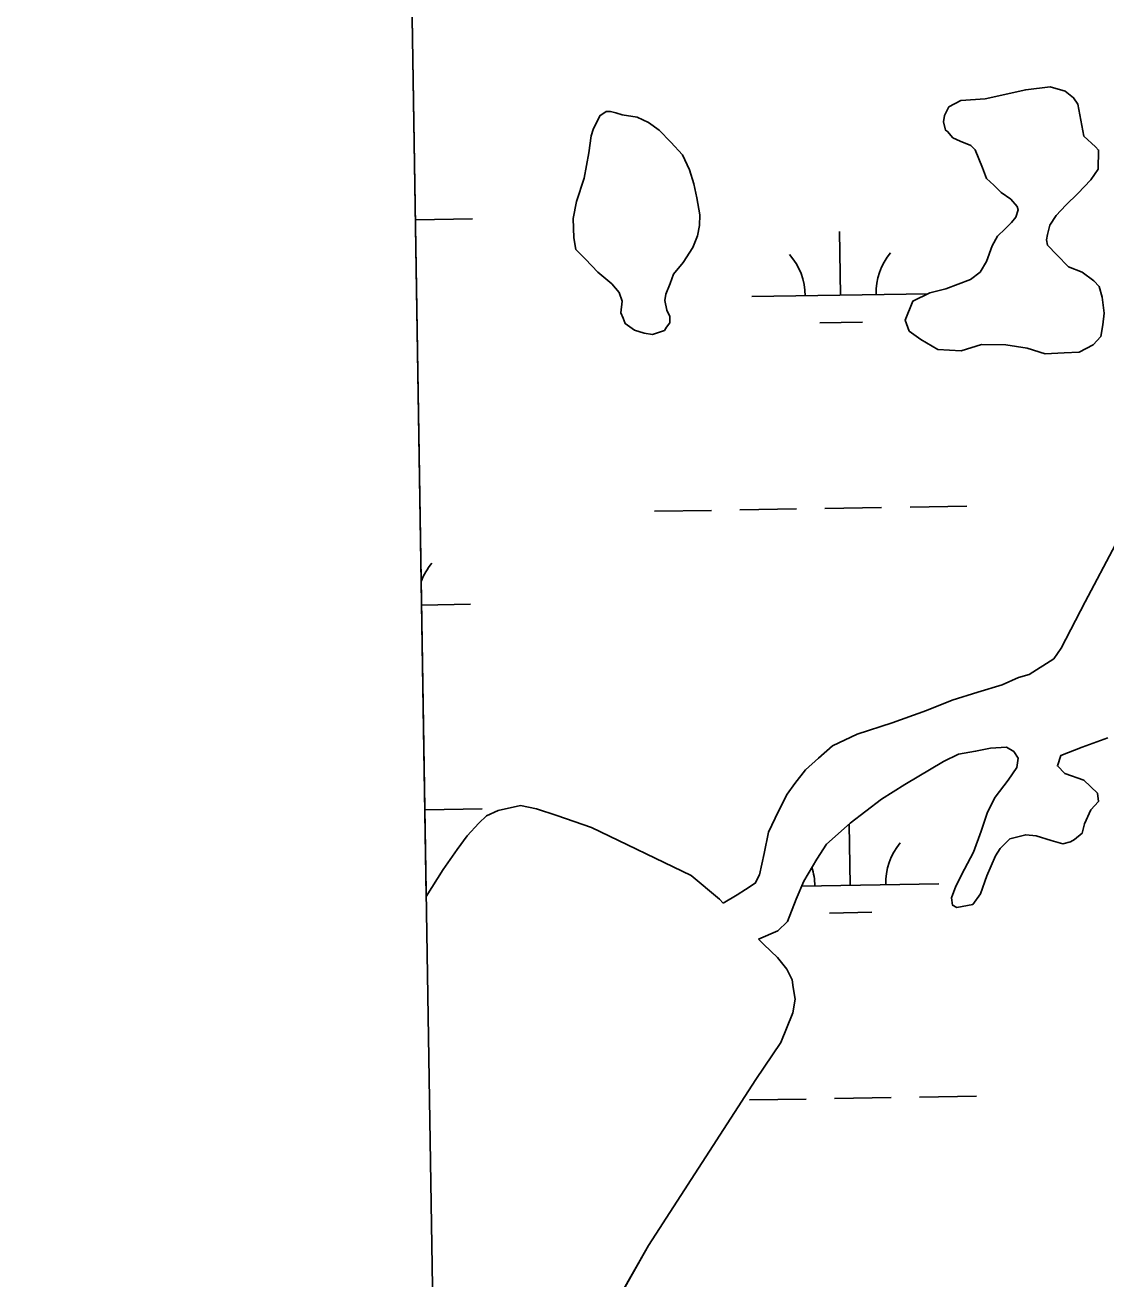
# Model space of a CAD drawing. Extents: x 3855477 to 3893699, y 299188 to 325115.
# Drawn here: x 3859445 to 3860055, y 308321 to 309028 of the extents above; entities that cross this region are included whole.
import ezdxf

# ---------------------------------------------------------------- set-up
doc = ezdxf.new("R2010")
doc.units = 0
for name, color, linetype in [('V-GRID-FRAM', 7, 'Continuous'), ('V-TOPO-SHOR', 7, 'Continuous'), ('V-WETL-SWMP', 7, 'Continuous')]:
    doc.layers.add(name, color=color, linetype=linetype)

msp = doc.modelspace()

# ---------------------------------------------------------------- linework, layer by layer
at = {"layer": 'V-GRID-FRAM'}
msp.add_lwpolyline([(3859445.33, 322796.98), (3891292.64, 323315.82), (3891596.75, 305135.92), (3859733.58, 304616.82), (3859445.33, 322796.98)], dxfattribs=at)
at = {"layer": 'V-TOPO-SHOR'}
for points in [[(3860021.62, 308903.7), (3860026.95, 308898.24), (3860033.48, 308891.56), (3860041.24, 308888.48), (3860047.78, 308883.6), (3860050.75, 308880.57), (3860052.48, 308874.55), (3860053.58, 308865.54), (3860052.9, 308858.95), (3860051.63, 308852.36), (3860047.37, 308847.61), (3860039.53, 308843.5), (3860031.12, 308843), (3860020.32, 308842.52), (3860010.16, 308845.64), (3859998.18, 308847.57), (3859984.38, 308847.73), (3859972.94, 308844.26), (3859959.75, 308845.01), (3859950.22, 308850.52), (3859943.67, 308855.39), (3859941.34, 308861.42), (3859945.66, 308872.17), (3859955.32, 308876.86), (3859964.34, 308879.16), (3859978.2, 308884.4), (3859983.65, 308888.53), (3859987.31, 308894.49), (3859990.42, 308903.45), (3859993.48, 308908.82), (3859997.72, 308912.97), (3860001.37, 308916.53), (3860003.8, 308919.5), (3860005.05, 308923.69), (3860004.47, 308925.49), (3860000.91, 308929.73), (3859995.56, 308933.39), (3859991.41, 308937.64), (3859987.25, 308941.29), (3859984.92, 308947.31), (3859980.83, 308957.56), (3859978.46, 308959.98), (3859972.49, 308962.45), (3859968.31, 308964.3), (3859965.36, 308967.93), (3859964.16, 308968.55), (3859963.02, 308973.36), (3859963.66, 308976.95), (3859966.11, 308981.72), (3859972.75, 308985.25), (3859986.56, 308986.29), (3860009.42, 308991.43), (3860023.23, 308993.07), (3860031.61, 308990.57), (3860036.36, 308986.92), (3860038.72, 308983.29), (3860040.98, 308971.27), (3860042.12, 308965.26), (3860048.65, 308959.18), (3860050.42, 308957.36), (3860050.3, 308946.57), (3860046.03, 308940.62), (3860038.75, 308932.9), (3860032.07, 308926.38), (3860026.61, 308920.44), (3860022.95, 308915.08), (3860021.69, 308909.7), (3860021.05, 308906.71), (3860021.62, 308903.7)], [(3859781.88, 308977.22), (3859790.27, 308975.93), (3859796.83, 308972.85), (3859802.78, 308968.59), (3859809.3, 308961.91), (3859815.82, 308954.64), (3859819.92, 308946.19), (3859822.23, 308938.37), (3859823.94, 308930.55), (3859825.63, 308920.93), (3859825.57, 308914.93), (3859824.3, 308908.95), (3859821.82, 308902.38), (3859816.33, 308894.04), (3859810.86, 308887.51), (3859809, 308882.13), (3859806.53, 308876.16), (3859805.89, 308872.56), (3859807.02, 308867.15), (3859808.78, 308863.53), (3859808.74, 308859.93), (3859806.91, 308857.55), (3859805.69, 308855.77), (3859799.07, 308853.44), (3859794.28, 308854.1), (3859788.9, 308855.96), (3859783.54, 308859.62), (3859782.37, 308862.63), (3859781.21, 308865.65), (3859781.89, 308872.24), (3859780.14, 308877.06), (3859776, 308881.9), (3859768.27, 308888.59), (3859761.16, 308895.87), (3859755.82, 308901.33), (3859754.69, 308907.94), (3859754.22, 308918.75), (3859756.13, 308928.32), (3859760.48, 308941.48), (3859763.04, 308955.84), (3859764.35, 308965.43), (3859765.59, 308969.01), (3859769.28, 308976.77), (3859772.9, 308979.13), (3859775.3, 308979.1), (3859778.3, 308978.47), (3859781.88, 308977.22)], [(3859838.79, 308532.94), (3859846.64, 308537.65), (3859851.48, 308540.59), (3859856.92, 308544.13), (3859859.37, 308548.9), (3859861.91, 308560.87), (3859864.44, 308572.84), (3859869.98, 308584.78), (3859874.89, 308594.32), (3859879.15, 308600.27), (3859885.24, 308608), (3859892.51, 308614.52), (3859900.4, 308621.63), (3859914.27, 308628.07), (3859934.14, 308634.44), (3859953.42, 308641.42), (3859967.88, 308647.26), (3859982.33, 308651.89), (3859996.18, 308655.93), (3860005.22, 308660.03), (3860011.24, 308661.76), (3860025.14, 308670.6), (3860029.41, 308676.55), (3860042.91, 308702.79), (3860060.07, 308734.99)], [(3859858.71, 308512.53), (3859869.56, 308517.21), (3859875.02, 308522.55), (3859879.96, 308535.09), (3859884.28, 308545.24), (3859891.62, 308557.75), (3859897.11, 308566.09), (3859910.45, 308577.93), (3859928, 308591.54), (3859941.29, 308599.78), (3859963.04, 308612.73), (3859971.48, 308616.84), (3859981.1, 308618.53), (3859989.52, 308620.23), (3859998.52, 308620.73), (3860002.7, 308618.28), (3860005.06, 308614.65), (3860004.4, 308609.26), (3859999.51, 308602.12), (3859992.21, 308592.6), (3859987.91, 308584.25), (3859984.19, 308573.49), (3859979.85, 308561.55), (3859974.94, 308552), (3859970.04, 308542.46), (3859967.56, 308535.89), (3859968.11, 308531.68), (3859970.5, 308530.46), (3859979.52, 308532.15), (3859983.79, 308538.1), (3859987.5, 308548.26), (3859992.43, 308559.6), (3859994.88, 308563.77), (3860000.34, 308569.11), (3860009.36, 308571.41), (3860015.35, 308570.74), (3860023.73, 308568.24), (3860030.3, 308566.37), (3860034.52, 308567.52), (3860036.93, 308568.69), (3860041.17, 308572.24), (3860042.43, 308577.63), (3860046.12, 308585.39), (3860050.37, 308590.14), (3860049.83, 308594.95), (3860042.11, 308602.23), (3860031.35, 308605.95), (3860027.2, 308610.2), (3860029.07, 308616.18), (3860041.12, 308620.84), (3860055.58, 308626.07)], [(3859671.43, 308536.62), (3859681.04, 308551.82), (3859688.97, 308563.13), (3859694.46, 308570.87), (3859701.14, 308577.99), (3859705.39, 308582.14), (3859712.02, 308585.07), (3859724.65, 308587.92), (3859733.62, 308586.02), (3859744.98, 308582.29), (3859764.7, 308575.47), (3859820.79, 308548.43), (3859836.83, 308535.05), (3859838.79, 308532.94)], [(3859858.71, 308512.53), (3859861.74, 308509.57), (3859869.46, 308502.28), (3859874.78, 308495.62), (3859877.71, 308489.59), (3859878.26, 308485.38), (3859879.39, 308478.77), (3859878.1, 308470.98), (3859871.31, 308454.26)], [(3859677.41, 308159.45), (3859677.77, 308159.51), (3859681.38, 308160.66), (3859690.43, 308165.36), (3859698.91, 308171.86), (3859710.49, 308188.53), (3859796.81, 308339.93), (3859857.27, 308433.42), (3859871.31, 308454.26)]]:
    msp.add_lwpolyline(points, dxfattribs=at)
at = {"layer": 'V-WETL-SWMP'}
for p, q in [((3859671.43, 308536.62), (3859661.65, 309153.29)), ((3860023.23, 308993.07), (3860009.42, 308991.43)), ((3860031.61, 308990.57), (3860023.23, 308993.07)), ((3859986.56, 308986.29), (3859972.75, 308985.25)), ((3860009.42, 308991.43), (3859986.56, 308986.29)), ((3860036.36, 308986.92), (3860031.61, 308990.57)), ((3860038.72, 308983.29), (3860036.36, 308986.92)), ((3859772.9, 308979.13), (3859769.28, 308976.77)), ((3859775.3, 308979.1), (3859772.9, 308979.13)), ((3859778.3, 308978.47), (3859775.3, 308979.1)), ((3859966.11, 308981.72), (3859963.66, 308976.95)), ((3859972.75, 308985.25), (3859966.11, 308981.72)), ((3860040.98, 308971.27), (3860038.72, 308983.29)), ((3859769.28, 308976.77), (3859765.59, 308969.01)), ((3859781.88, 308977.22), (3859778.3, 308978.47)), ((3859790.27, 308975.93), (3859781.88, 308977.22)), ((3859796.83, 308972.85), (3859790.27, 308975.93)), ((3859802.78, 308968.59), (3859796.83, 308972.85)), ((3859963.66, 308976.95), (3859963.02, 308973.36)), ((3859963.02, 308973.36), (3859964.16, 308968.55)), ((3859764.35, 308965.43), (3859763.04, 308955.84)), ((3859765.59, 308969.01), (3859764.35, 308965.43)), ((3859809.3, 308961.91), (3859802.78, 308968.59)), ((3859964.16, 308968.55), (3859965.35, 308967.93)), ((3859965.35, 308967.93), (3859968.31, 308964.3)), ((3860042.12, 308965.26), (3860040.98, 308971.27)), ((3860048.65, 308959.18), (3860042.12, 308965.26)), ((3859815.82, 308954.64), (3859809.3, 308961.91)), ((3859968.31, 308964.3), (3859972.49, 308962.45)), ((3859972.49, 308962.45), (3859978.46, 308959.98)), ((3859978.46, 308959.98), (3859980.83, 308957.56)), ((3859980.83, 308957.56), (3859984.92, 308947.31)), ((3860050.42, 308957.36), (3860048.65, 308959.18)), ((3859763.04, 308955.84), (3859760.48, 308941.47)), ((3859819.92, 308946.19), (3859815.82, 308954.64)), ((3860050.3, 308946.57), (3860050.42, 308957.36)), ((3859822.23, 308938.37), (3859819.92, 308946.19)), ((3859984.92, 308947.31), (3859987.25, 308941.29)), ((3860046.03, 308940.62), (3860050.3, 308946.57)), ((3859760.48, 308941.47), (3859756.13, 308928.32)), ((3859823.94, 308930.55), (3859822.23, 308938.37)), ((3859987.25, 308941.29), (3859991.41, 308937.64)), ((3859991.41, 308937.64), (3859995.56, 308933.39)), ((3860038.75, 308932.9), (3860046.03, 308940.62)), ((3859825.63, 308920.93), (3859823.94, 308930.55)), ((3859995.56, 308933.39), (3860000.91, 308929.73)), ((3860000.91, 308929.73), (3860004.47, 308925.49)), ((3860032.07, 308926.38), (3860038.75, 308932.9)), ((3859756.13, 308928.32), (3859754.22, 308918.75)), ((3860005.05, 308923.68), (3860003.8, 308919.5)), ((3860004.47, 308925.49), (3860005.05, 308923.68)), ((3860026.61, 308920.44), (3860032.07, 308926.38)), ((3859665.49, 308918.11), (3859697.48, 308918.63)), ((3859754.22, 308918.75), (3859754.69, 308907.94)), ((3859825.57, 308914.93), (3859825.63, 308920.93)), ((3860001.36, 308916.53), (3859997.72, 308912.97)), ((3860003.8, 308919.5), (3860001.36, 308916.53)), ((3860022.95, 308915.08), (3860026.61, 308920.44)), ((3859821.82, 308902.38), (3859824.3, 308908.95)), ((3859824.3, 308908.95), (3859825.57, 308914.93)), ((3859905.05, 308875.58), (3859904.47, 308911.57)), ((3859993.48, 308908.82), (3859990.42, 308903.45)), ((3859997.72, 308912.97), (3859993.48, 308908.82)), ((3860021.05, 308906.7), (3860021.68, 308909.7)), ((3860021.68, 308909.7), (3860022.95, 308915.08)), ((3859754.69, 308907.94), (3859755.82, 308901.33)), ((3859755.82, 308901.33), (3859761.16, 308895.87)), ((3859816.33, 308894.04), (3859821.82, 308902.38)), ((3859990.42, 308903.45), (3859987.31, 308894.49)), ((3860021.62, 308903.7), (3860021.05, 308906.7)), ((3860026.95, 308898.24), (3860021.62, 308903.7)), ((3859761.16, 308895.87), (3859768.27, 308888.59)), ((3859810.86, 308887.5), (3859816.33, 308894.04)), ((3859987.31, 308894.49), (3859983.65, 308888.53)), ((3860033.48, 308891.56), (3860026.95, 308898.24)), ((3859768.27, 308888.59), (3859776, 308881.9)), ((3859808.99, 308882.13), (3859810.86, 308887.5)), ((3859983.65, 308888.53), (3859978.2, 308884.4)), ((3860041.24, 308888.48), (3860033.48, 308891.56)), ((3860047.78, 308883.6), (3860041.24, 308888.48)), ((3859776, 308881.9), (3859780.14, 308877.06)), ((3859806.53, 308876.16), (3859808.99, 308882.13)), ((3859978.2, 308884.4), (3859964.34, 308879.15)), ((3860050.75, 308880.57), (3860047.78, 308883.6)), ((3860052.48, 308874.55), (3860050.75, 308880.57)), ((3859780.14, 308877.06), (3859781.88, 308872.24)), ((3859805.89, 308872.56), (3859806.53, 308876.16)), ((3859855.06, 308874.76), (3859954.34, 308876.38)), ((3859955.32, 308876.86), (3859945.66, 308872.17)), ((3859964.34, 308879.15), (3859955.32, 308876.86)), ((3860053.58, 308865.54), (3860052.48, 308874.55)), ((3859781.88, 308872.24), (3859781.21, 308865.65)), ((3859781.21, 308865.65), (3859782.37, 308862.63)), ((3859807.02, 308867.15), (3859805.89, 308872.56)), ((3859808.78, 308863.53), (3859807.02, 308867.15)), ((3859945.66, 308872.17), (3859941.34, 308861.42)), ((3859782.37, 308862.63), (3859783.54, 308859.62)), ((3859783.54, 308859.62), (3859788.9, 308855.96)), ((3859806.91, 308857.55), (3859808.74, 308859.93)), ((3859808.74, 308859.93), (3859808.78, 308863.53)), ((3859893.31, 308859.95), (3859917.3, 308860.35)), ((3859941.34, 308861.42), (3859943.67, 308855.39)), ((3860051.63, 308852.36), (3860052.9, 308858.95)), ((3860052.9, 308858.95), (3860053.58, 308865.54)), ((3859788.9, 308855.96), (3859794.28, 308854.1)), ((3859794.28, 308854.1), (3859799.07, 308853.44)), ((3859799.07, 308853.44), (3859805.69, 308855.77)), ((3859805.69, 308855.77), (3859806.91, 308857.55)), ((3859943.67, 308855.39), (3859950.22, 308850.52)), ((3860047.37, 308847.61), (3860051.63, 308852.36)), ((3859950.22, 308850.52), (3859959.75, 308845.01)), ((3859959.75, 308845.01), (3859972.94, 308844.26)), ((3859972.94, 308844.26), (3859984.38, 308847.73)), ((3859984.38, 308847.73), (3859998.18, 308847.57)), ((3859998.18, 308847.57), (3860010.15, 308845.64)), ((3860010.15, 308845.64), (3860020.32, 308842.52)), ((3860039.53, 308843.5), (3860047.37, 308847.61)), ((3860020.32, 308842.52), (3860031.12, 308843)), ((3860031.12, 308843), (3860039.53, 308843.5)), ((3859800.18, 308753.78), (3859832.18, 308754.3)), ((3859848.17, 308754.57), (3859880.17, 308755.09)), ((3859896.17, 308755.35), (3859928.16, 308755.87)), ((3859944.16, 308756.13), (3859976.16, 308756.65)), ((3860060.07, 308734.99), (3860042.91, 308702.79)), ((3859668.83, 308700.89), (3859696.43, 308701.34)), ((3860042.91, 308702.79), (3860029.41, 308676.55)), ((3860029.41, 308676.55), (3860025.14, 308670.6)), ((3860025.14, 308670.6), (3860011.24, 308661.76)), ((3860011.24, 308661.76), (3860005.22, 308660.03)), ((3859996.18, 308655.93), (3859982.33, 308651.89)), ((3860005.22, 308660.03), (3859996.18, 308655.93)), ((3859967.88, 308647.25), (3859953.42, 308641.42)), ((3859982.33, 308651.89), (3859967.88, 308647.25)), ((3859953.42, 308641.42), (3859934.14, 308634.44)), ((3859934.14, 308634.44), (3859914.27, 308628.07)), ((3859914.27, 308628.07), (3859900.4, 308621.63)), ((3860041.12, 308620.84), (3860055.58, 308626.08)), ((3859900.4, 308621.63), (3859892.52, 308614.52)), ((3859971.48, 308616.84), (3859981.1, 308618.53)), ((3859981.1, 308618.53), (3859989.52, 308620.23)), ((3859989.52, 308620.23), (3859998.53, 308620.73)), ((3859998.53, 308620.73), (3860002.7, 308618.28)), ((3860002.7, 308618.28), (3860005.06, 308614.65)), ((3860029.07, 308616.18), (3860041.12, 308620.84)), ((3859892.52, 308614.52), (3859885.24, 308608)), ((3859941.29, 308599.78), (3859963.04, 308612.73)), ((3859963.04, 308612.73), (3859971.48, 308616.84)), ((3860005.06, 308614.65), (3860004.4, 308609.26)), ((3860027.2, 308610.2), (3860029.07, 308616.18)), ((3859885.24, 308608), (3859879.15, 308600.27)), ((3860004.4, 308609.26), (3859999.51, 308602.12)), ((3860031.35, 308605.95), (3860027.2, 308610.2)), ((3860042.11, 308602.23), (3860031.35, 308605.95)), ((3859879.15, 308600.27), (3859874.89, 308594.32)), ((3859928, 308591.53), (3859941.29, 308599.78)), ((3859999.51, 308602.12), (3859992.21, 308592.6)), ((3860049.83, 308594.94), (3860042.11, 308602.23)), ((3859874.89, 308594.32), (3859869.98, 308584.78)), ((3859910.45, 308577.94), (3859928, 308591.53)), ((3859992.21, 308592.6), (3859987.91, 308584.25)), ((3860046.12, 308585.39), (3860050.37, 308590.14)), ((3860050.37, 308590.14), (3860049.83, 308594.94)), ((3859670.9, 308585.48), (3859702.9, 308586)), ((3859712.02, 308585.07), (3859705.38, 308582.14)), ((3859724.65, 308587.92), (3859712.02, 308585.07)), ((3859733.63, 308586.02), (3859724.65, 308587.92)), ((3859744.98, 308582.29), (3859733.63, 308586.02)), ((3859869.98, 308584.78), (3859864.44, 308572.84)), ((3859987.91, 308584.25), (3859984.19, 308573.5)), ((3860042.43, 308577.63), (3860046.12, 308585.39)), ((3859701.14, 308577.99), (3859694.46, 308570.87)), ((3859705.38, 308582.14), (3859701.14, 308577.99)), ((3859764.7, 308575.47), (3859744.98, 308582.29)), ((3859897.12, 308566.09), (3859910.45, 308577.94)), ((3859910.47, 308542.95), (3859909.91, 308577.46)), ((3860041.17, 308572.24), (3860042.43, 308577.63)), ((3859694.46, 308570.87), (3859688.97, 308563.13)), ((3859820.79, 308548.43), (3859764.7, 308575.47)), ((3859864.44, 308572.84), (3859861.91, 308560.87)), ((3859984.19, 308573.5), (3859979.85, 308561.55)), ((3859994.88, 308563.77), (3860000.34, 308569.11)), ((3860000.34, 308569.11), (3860009.36, 308571.41)), ((3860009.36, 308571.41), (3860015.35, 308570.74)), ((3860015.35, 308570.74), (3860023.73, 308568.24)), ((3860036.93, 308568.69), (3860041.17, 308572.24)), ((3859688.97, 308563.13), (3859681.04, 308551.82)), ((3859891.62, 308557.75), (3859897.12, 308566.09)), ((3859992.43, 308559.6), (3859994.88, 308563.77)), ((3860023.73, 308568.24), (3860030.3, 308566.37)), ((3860030.3, 308566.37), (3860034.52, 308567.52)), ((3860034.52, 308567.52), (3860036.93, 308568.69)), ((3859861.91, 308560.87), (3859859.37, 308548.9)), ((3859884.28, 308545.24), (3859891.62, 308557.75)), ((3859979.85, 308561.55), (3859974.95, 308552)), ((3859987.5, 308548.26), (3859992.43, 308559.6)), ((3859681.04, 308551.82), (3859671.43, 308536.62)), ((3859836.83, 308535.05), (3859820.79, 308548.43)), ((3859859.37, 308548.9), (3859856.92, 308544.13)), ((3859974.95, 308552), (3859970.04, 308542.46)), ((3859983.79, 308538.1), (3859987.5, 308548.26)), ((3859851.48, 308540.59), (3859846.64, 308537.65)), ((3859856.92, 308544.13), (3859851.48, 308540.59)), ((3859879.96, 308535.09), (3859884.28, 308545.24)), ((3859883.12, 308542.5), (3859960.47, 308543.76)), ((3859970.04, 308542.46), (3859967.56, 308535.89)), ((3859838.79, 308532.94), (3859836.83, 308535.05)), ((3859846.64, 308537.65), (3859838.79, 308532.94)), ((3859875.02, 308522.55), (3859879.96, 308535.09)), ((3859967.56, 308535.89), (3859968.11, 308531.68)), ((3859979.52, 308532.15), (3859983.79, 308538.1)), ((3859898.73, 308527.32), (3859922.72, 308527.71)), ((3859968.11, 308531.68), (3859970.5, 308530.46)), ((3859970.5, 308530.46), (3859979.52, 308532.15)), ((3859869.56, 308517.21), (3859875.02, 308522.55)), ((3859858.71, 308512.53), (3859869.56, 308517.21)), ((3859861.74, 308509.57), (3859858.71, 308512.53)), ((3859869.46, 308502.28), (3859861.74, 308509.57)), ((3859874.78, 308495.62), (3859869.46, 308502.28)), ((3859877.71, 308489.59), (3859874.78, 308495.62)), ((3859878.26, 308485.38), (3859877.71, 308489.59)), ((3859879.39, 308478.77), (3859878.26, 308485.38)), ((3859878.1, 308470.98), (3859879.39, 308478.77)), ((3859871.31, 308454.26), (3859878.1, 308470.98)), ((3859857.27, 308433.43), (3859871.31, 308454.26)), ((3859796.81, 308339.93), (3859857.27, 308433.43)), ((3859853.59, 308421.93), (3859885.59, 308422.46)), ((3859901.59, 308422.72), (3859933.58, 308423.24)), ((3859949.58, 308423.5), (3859981.58, 308424.02)), ((3859710.49, 308188.53), (3859796.81, 308339.93))]:
    msp.add_line(p, q, dxfattribs=at)
for centre, start, end in [((3859849.81, 308875.15), 0.16154, 41.7052), ((3859960.28, 308876.95), 140.16154, 181.7052), ((3859701.66, 308701.9), 140.16154, 159.65389), ((3859965.7, 308544.32), 140.16154, 181.7052), ((3859855.23, 308542.52), 0.16154, 17.3895)]:
    msp.add_arc(centre, 35.25, start, end, dxfattribs=at)

doc.saveas('drawing.dxf')
